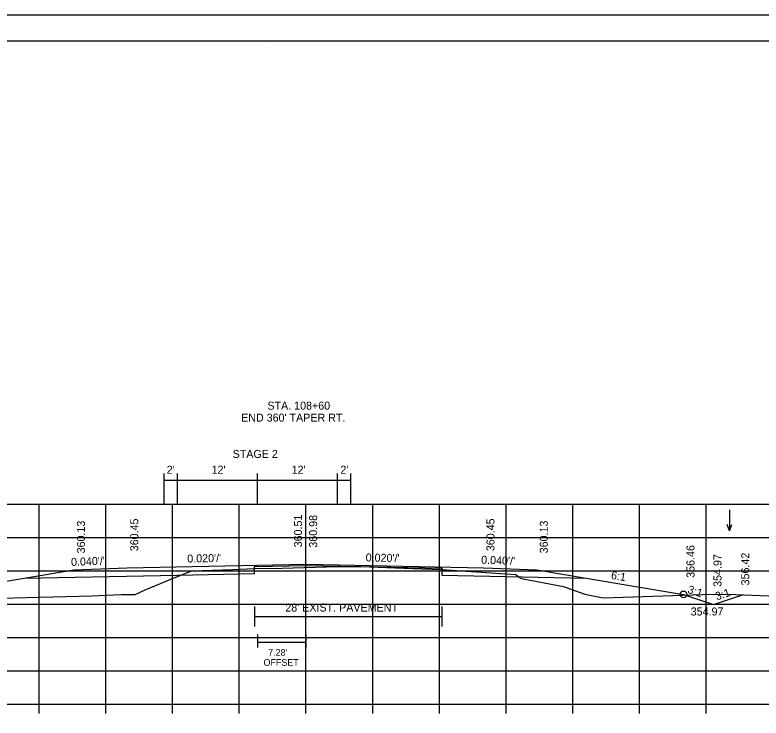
# Model space of a CAD drawing. Extents: x 1374859 to 1376773, y 382242 to 389804.
# Drawn here: x 1376090.9 to 1376202.8, y 382776.3 to 382881.8 of the extents above; entities that cross this region are included whole.
import ezdxf

# ---------------------------------------------------------------- set-up
doc = ezdxf.new("R2010")
doc.units = 0
for name, color, linetype in [('R_Axis', 7, 'Continuous'), ('R_Border', 7, 'Continuous'), ('R_Border Notes', 7, 'Continuous'), ('R_Detour Annot', 7, 'Continuous'), ('R_Draft', 7, 'Continuous'), ('R_Exist Surface', 7, 'Continuous'), ('R_Fin Surface', 7, 'Continuous'), ('R_Grid', 7, 'Continuous'), ('R_MOT', 7, 'Continuous'), ('R_No Plot', 7, 'Continuous'), ('R_Water Annot', 7, 'Continuous'), ('R_Xsect Elev', 7, 'Continuous'), ('R_Xsect Slope', 7, 'Continuous')]:
    doc.layers.add(name, color=color, linetype=linetype)

msp = doc.modelspace()

# ---------------------------------------------------------------- linework, layer by layer
at = {"layer": 'R_Axis'}
for p, q in [((1375994.57, 382778.4), (1376274.57, 382778.4)), ((1376094.57, 382777), (1376094.57, 382778.4)), ((1376104.57, 382777), (1376104.57, 382778.4)), ((1376114.57, 382777), (1376114.57, 382778.4)), ((1376124.57, 382777), (1376124.57, 382778.4)), ((1376134.57, 382777), (1376134.57, 382778.4)), ((1376144.57, 382777), (1376144.57, 382778.4)), ((1376154.57, 382777), (1376154.57, 382778.4)), ((1376164.57, 382777), (1376164.57, 382778.4)), ((1376174.57, 382777), (1376174.57, 382778.4)), ((1376184.57, 382777), (1376184.57, 382778.4)), ((1376194.57, 382777), (1376194.57, 382778.4))]:
    msp.add_line(p, q, dxfattribs=at)
at = {"layer": 'R_Border'}
for p, q in [((1375976.57, 382877.86), (1376292.75, 382877.86)), ((1376129.09, 382877.6), (1376129.09, 382877.6)), ((1376129.09, 382877.6), (1376129.09, 382877.6))]:
    msp.add_line(p, q, dxfattribs=at)
at = {"layer": 'R_Border Notes'}
for points in [[(1376126.86, 382793.06), (1376126.86, 382790.06)], [(1376154.94, 382793.06), (1376154.94, 382790.06)], [(1376126.86, 382791.56), (1376154.94, 382791.56)]]:
    msp.add_lwpolyline(points, dxfattribs=at)
at = {"layer": 'R_Exist Surface'}
msp.add_lwpolyline([(1376084.76, 382794.17), (1376098.55, 382794.54), (1376102.46, 382794.63), (1376106.83, 382794.83), (1376108.96, 382794.84), (1376110.44, 382795.52), (1376111.55, 382795.98), (1376114.32, 382797.13), (1376117.44, 382798.41), (1376123.6, 382798.61), (1376126.86, 382798.72), (1376130.99, 382798.81), (1376139.31, 382799.03), (1376140.71, 382799.03), (1376142.79, 382799.02), (1376150.57, 382798.75), (1376154.94, 382798.6), (1376159.35, 382798.3), (1376166.05, 382797.83), (1376166.42, 382797.51), (1376166.87, 382797.24), (1376172.37, 382796.2), (1376173.18, 382796.02), (1376173.58, 382795.87), (1376176.39, 382794.9), (1376179.14, 382794.32), (1376194.06, 382794.84), (1376197.71, 382794.91), (1376216.47, 382794.13)], dxfattribs=at)
at = {"layer": 'R_Fin Surface'}
for points in [[(1376074.62, 382793.81), (1376077.76, 382794.85), (1376092.33, 382797.28), (1376099.76, 382798.52), (1376107.76, 382798.84), (1376134.59, 382799.38), (1376161.17, 382798.85), (1376169.17, 382798.53), (1376176.6, 382797.29), (1376191.17, 382794.86), (1376195.66, 382793.36), (1376200.02, 382794.81)], [(1376092.32, 382797.28), (1376115.3, 382797.74), (1376126.86, 382797.97), (1376126.86, 382799.05), (1376134.58, 382799.21), (1376154.94, 382798.8), (1376154.94, 382797.72), (1376176.6, 382797.29)]]:
    msp.add_lwpolyline(points, dxfattribs=at)
at = {"layer": 'R_Grid'}
for p, q in [((1375994.57, 382808.4), (1376274.57, 382808.4)), ((1376094.57, 382778.4), (1376094.57, 382808.4)), ((1376104.57, 382778.4), (1376104.57, 382808.4)), ((1376114.57, 382778.4), (1376114.57, 382808.4)), ((1376124.57, 382778.4), (1376124.57, 382808.4)), ((1376134.57, 382778.4), (1376134.57, 382808.4)), ((1376144.57, 382778.4), (1376144.57, 382808.4)), ((1376154.57, 382778.4), (1376154.57, 382808.4)), ((1376164.57, 382778.4), (1376164.57, 382808.4)), ((1376174.57, 382778.4), (1376174.57, 382808.4)), ((1376184.57, 382778.4), (1376184.57, 382808.4)), ((1376194.57, 382778.4), (1376194.57, 382808.4)), ((1375994.57, 382803.4), (1376274.57, 382803.4)), ((1375994.57, 382798.4), (1376274.57, 382798.4)), ((1375994.57, 382793.4), (1376274.57, 382793.4)), ((1375994.57, 382788.4), (1376274.57, 382788.4)), ((1375994.57, 382783.4), (1376274.57, 382783.4)), ((1375994.57, 382778.4), (1376274.57, 382778.4))]:
    msp.add_line(p, q, dxfattribs=at)
at = {"layer": 'R_MOT'}
for p, q in [((1376113.29, 382808.36), (1376113.29, 382812.99)), ((1376115.29, 382808.36), (1376115.29, 382812.99)), ((1376127.29, 382808.36), (1376127.29, 382812.99)), ((1376139.29, 382808.36), (1376139.29, 382812.99)), ((1376141.29, 382808.36), (1376141.29, 382812.99)), ((1376113.29, 382811.99), (1376141.29, 382811.99)), ((1376127.29, 382788.83), (1376127.29, 382786.9)), ((1376134.57, 382788.83), (1376134.57, 382786.9)), ((1376134.57, 382787.65), (1376127.29, 382787.65))]:
    msp.add_line(p, q, dxfattribs=at)
at = {"layer": 'R_No Plot'}
msp.add_line((1375964.17, 382881.75), (1376297.5, 382881.75), dxfattribs=at)
for points in [[(1375964.16, 382881.75), (1376297.5, 382881.75), (1376297.5, 382668.41), (1375964.16, 382668.41)], [(1376210.49, 382877.86), (1376210.49, 382867.98), (1376246.22, 382867.98), (1376246.22, 382865.06), (1376269.42, 382865.06), (1376269.42, 382840.72), (1376292.75, 382840.72), (1376292.75, 382672.4), (1375976.57, 382672.4), (1375976.57, 382877.86)]]:
    msp.add_lwpolyline(points, close=True, dxfattribs=at)
msp.add_circle((1376191.17, 382794.86), 0.5, dxfattribs=at)
at = {"layer": 'R_Water Annot'}
for p, q in [((1376198.09, 382807.51), (1376198.09, 382804.37)), ((1376198.09, 382804.37), (1376197.74, 382805.33)), ((1376198.09, 382804.37), (1376198.44, 382805.33))]:
    msp.add_line(p, q, dxfattribs=at)

# ---------------------------------------------------------------- texts
at = {"layer": 'R_Border Notes'}
msp.add_text("28' EXIST. PAVEMENT", height=1.2, rotation=0, dxfattribs=at).set_placement((1376131.47, 382792.28))
at = {"layer": 'R_Detour Annot'}
for s, p in [('STA. 108+60 ', (1376128.78, 382822.56)), ("END 360' TAPER RT.", (1376124.84, 382820.76))]:
    msp.add_text(s, height=1.2, dxfattribs=at).set_placement(p)
at = {"layer": 'R_Draft'}
for s, p in [("7.28'", (1376128.9, 382785.65)), ('OFFSET', (1376128.2, 382784.15))]:
    msp.add_text(s, height=1, dxfattribs=at).set_placement(p)
at = {"layer": 'R_MOT'}
msp.add_text('STAGE 2', height=1.2, rotation=0, dxfattribs=at).set_placement((1376123.57, 382815.32))
for s, p in [("2'", (1376113.68, 382812.95)), ("12'", (1376120.41, 382812.95)), ("12'", (1376132.42, 382812.95)), ("2'", (1376139.73, 382812.95))]:
    msp.add_text(s, height=1.2, dxfattribs=at).set_placement(p)
at = {"layer": 'R_Xsect Elev'}
for s, p in [('360.13', (1376101.42, 382801)), ('360.45', (1376109.42, 382801.32)), ('360.51', (1376133.97, 382801.91)), ('360.98', (1376136.24, 382801.86)), ('360.45', (1376162.83, 382801.33)), ('360.13', (1376170.83, 382801.01)), ('356.46', (1376192.83, 382797.34)), ('354.97', (1376196.88, 382795.98)), ('356.42', (1376201.04, 382796.2))]:
    msp.add_text(s, height=1.2, rotation=90, dxfattribs=at).set_placement(p)
msp.add_text('354.97', height=1.2, dxfattribs=at).set_placement((1376192.26, 382791.69))
at = {"layer": 'R_Xsect Slope'}
for s, rotation, p in [("0.040'/'", 2.2906, (1376099.36, 382799.11)), ("0.020'/'", 1.1458, (1376116.78, 382799.62)), ("0.020'/'", 358.8542, (1376143.51, 382799.8)), ("0.040'/'", 357.7094, (1376160.82, 382799.46)), ('6:1', 350.5358, (1376180.25, 382797.19)), ('3:1', 341.5651, (1376191.7, 382795.11)), ('3:1', 18.4349, (1376196.18, 382793.94))]:
    msp.add_text(s, height=1.2, rotation=rotation, dxfattribs=at).set_placement(p)

doc.saveas('drawing.dxf')
